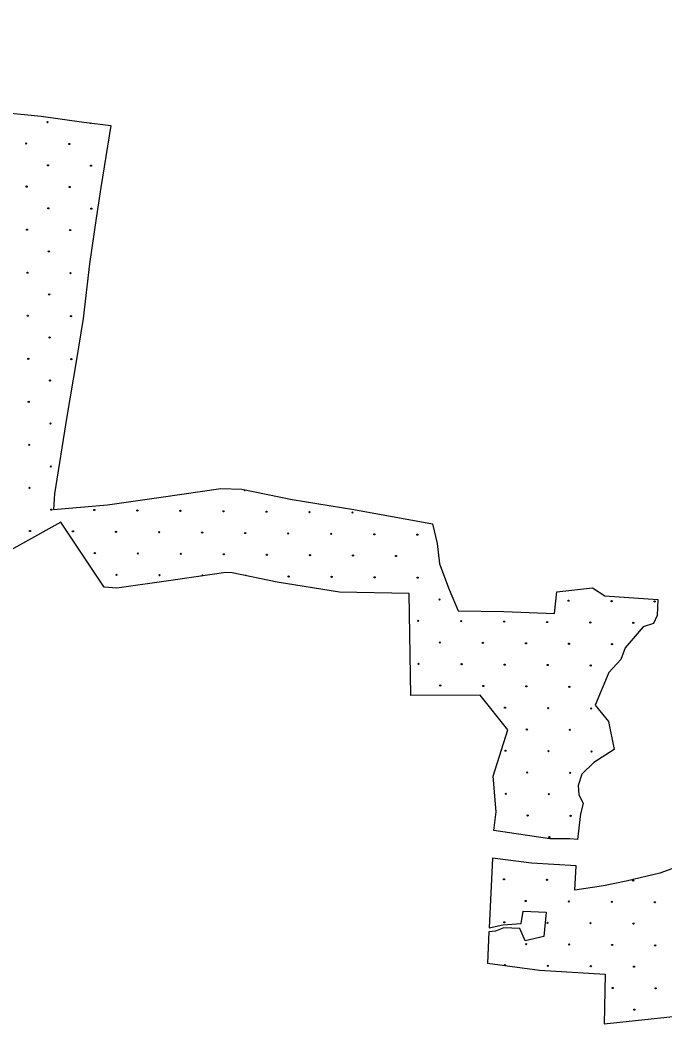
# Model space of a CAD drawing. Extents: x 1612280 to 1883141, y 560852 to 780851.
# Drawn here: x 1726937 to 1732699, y 691495 to 700464 of the extents above; entities that cross this region are included whole.
import ezdxf

# ---------------------------------------------------------------- set-up
doc = ezdxf.new("R2010")
doc.units = 0
doc.layers.add('DESIGN - EROSION CONTROL - Devices', color=7, linetype='Continuous')
doc.layers.add('DESIGN - SCRATCH - User 1', color=7, linetype='Continuous')

msp = doc.modelspace()

# ---------------------------------------------------------------- linework, layer by layer
at = {"layer": 'DESIGN - EROSION CONTROL - Devices'}
for centre in [(1727182.2, 699551.1), (1727182.2, 699551.1), (1726991.8, 699360.7), (1726991.8, 699360.7), (1727376.3, 699357), (1727376.3, 699357), (1727185.9, 699166.6), (1727185.9, 699166.6), (1727570.5, 699162.8), (1727570.5, 699162.8), (1726995.5, 698976.2), (1726995.5, 698976.2), (1727380.1, 698972.4), (1727380.1, 698972.4), (1727189.7, 698782), (1727189.7, 698782), (1727574.2, 698778.3), (1727574.2, 698778.3), (1726999.3, 698591.6), (1726999.3, 698591.6), (1727383.8, 698587.9), (1727383.8, 698587.9), (1727193.4, 698397.5), (1727193.4, 698397.5), (1727003, 698207), (1727003, 698207), (1727387.5, 698203.3), (1727387.5, 698203.3), (1727197.1, 698012.9), (1727197.1, 698012.9), (1727006.7, 697822.5), (1727006.7, 697822.5), (1727391.3, 697818.8), (1727391.3, 697818.8), (1727200.9, 697628.3), (1727200.9, 697628.3), (1727010.5, 697437.9), (1727010.5, 697437.9), (1727395, 697434.2), (1727395, 697434.2), (1727204.6, 697243.8), (1727204.6, 697243.8), (1727014.2, 697053.4), (1727014.2, 697053.4), (1727208.3, 696859.2), (1727208.3, 696859.2), (1727017.9, 696668.8), (1727017.9, 696668.8), (1727212.1, 696474.7), (1727212.1, 696474.7), (1727021.7, 696284.3), (1727021.7, 696284.3), (1727215.8, 696090.1), (1727215.8, 696090.1), (1727600.4, 696086.4), (1727600.4, 696086.4), (1727984.9, 696082.7), (1727984.9, 696082.7), (1728369.5, 696078.9), (1728369.5, 696078.9), (1728754, 696075.2), (1728754, 696075.2), (1729138.6, 696071.5), (1729138.6, 696071.5), (1729523.1, 696067.7), (1729523.1, 696067.7), (1729907.7, 696064), (1729907.7, 696064), (1727025.4, 695899.7), (1727025.4, 695899.7), (1727409.9, 695896), (1727409.9, 695896), (1727794.5, 695892.3), (1727794.5, 695892.3), (1728179.1, 695888.5), (1728179.1, 695888.5), (1728563.6, 695884.8), (1728563.6, 695884.8), (1728948.2, 695881.1), (1728948.2, 695881.1), (1729332.7, 695877.3), (1729332.7, 695877.3), (1729717.3, 695873.6), (1729717.3, 695873.6), (1730101.8, 695869.9), (1730101.8, 695869.9), (1730486.4, 695866.1), (1730486.4, 695866.1), (1727604.1, 695701.9), (1727604.1, 695701.9), (1727988.6, 695698.1), (1727988.6, 695698.1), (1728373.2, 695694.4), (1728373.2, 695694.4), (1728757.8, 695690.7), (1728757.8, 695690.7), (1729142.3, 695686.9), (1729142.3, 695686.9), (1729526.9, 695683.2), (1729526.9, 695683.2), (1729911.4, 695679.5), (1729911.4, 695679.5), (1730296, 695675.7), (1730296, 695675.7), (1727798.2, 695507.7), (1727798.2, 695507.7), (1728182.8, 695504), (1728182.8, 695504), (1729336.4, 695492.8), (1729336.4, 695492.8), (1729721, 695489), (1729721, 695489), (1730105.6, 695485.3), (1730105.6, 695485.3), (1730490.1, 695481.6), (1730490.1, 695481.6), (1730684.2, 695287.4), (1730684.2, 695287.4), (1731837.9, 695276.2), (1731837.9, 695276.2), (1732222.5, 695272.5), (1732222.5, 695272.5), (1732607, 695268.8), (1732607, 695268.8), (1730493.8, 695097), (1730493.8, 695097), (1730878.4, 695093.3), (1730878.4, 695093.3), (1731262.9, 695089.6), (1731262.9, 695089.6), (1731647.5, 695085.8), (1731647.5, 695085.8), (1732032.1, 695082.1), (1732032.1, 695082.1), (1732416.6, 695078.4), (1732416.6, 695078.4), (1730688, 694902.9), (1730688, 694902.9), (1731072.5, 694899.1), (1731072.5, 694899.1), (1731457.1, 694895.4), (1731457.1, 694895.4), (1731841.6, 694891.7), (1731841.6, 694891.7), (1732226.2, 694887.9), (1732226.2, 694887.9), (1730497.6, 694712.5), (1730497.6, 694712.5), (1730882.1, 694708.7), (1730882.1, 694708.7), (1731266.7, 694705), (1731266.7, 694705), (1731651.2, 694701.3), (1731651.2, 694701.3), (1732035.8, 694697.5), (1732035.8, 694697.5), (1730691.7, 694518.3), (1730691.7, 694518.3), (1731076.3, 694514.6), (1731076.3, 694514.6), (1731460.8, 694510.9), (1731460.8, 694510.9), (1731845.4, 694507.1), (1731845.4, 694507.1), (1731270.4, 694320.4), (1731270.4, 694320.4), (1731655, 694316.7), (1731655, 694316.7), (1732039.5, 694313), (1732039.5, 694313), (1731464.6, 694126.3), (1731464.6, 694126.3), (1731849.1, 694122.6), (1731849.1, 694122.6), (1731274.1, 693935.9), (1731274.1, 693935.9), (1731658.7, 693932.2), (1731658.7, 693932.2), (1732043.3, 693928.4), (1732043.3, 693928.4), (1731468.3, 693741.8), (1731468.3, 693741.8), (1731852.8, 693738), (1731852.8, 693738), (1731277.9, 693551.3), (1731277.9, 693551.3), (1731662.4, 693547.6), (1731662.4, 693547.6), (1731472, 693357.2), (1731472, 693357.2), (1731856.6, 693353.5), (1731856.6, 693353.5), (1731666.2, 693163.1), (1731666.2, 693163.1), (1731261, 692786.9), (1731261, 692786.9), (1731645.5, 692783.1), (1731645.5, 692783.1), (1732414.6, 692775.7), (1732414.6, 692775.7), (1731455.1, 692592.7), (1731455.1, 692592.7), (1731839.7, 692589), (1731839.7, 692589), (1732224.2, 692585.3), (1732224.2, 692585.3), (1732608.8, 692581.5), (1732608.8, 692581.5), (1731264.7, 692402.3), (1731264.7, 692402.3), (1731649.3, 692398.6), (1731649.3, 692398.6), (1732033.8, 692394.9), (1732033.8, 692394.9), (1732418.4, 692391.1), (1732418.4, 692391.1), (1731458.9, 692208.2), (1731458.9, 692208.2), (1731843.4, 692204.4), (1731843.4, 692204.4), (1732228, 692200.7), (1732228, 692200.7), (1732612.5, 692197), (1732612.5, 692197), (1731653, 692014), (1731653, 692014), (1732037.5, 692010.3), (1732037.5, 692010.3), (1732422.1, 692006.6), (1732422.1, 692006.6), (1732231.7, 691816.2), (1732231.7, 691816.2), (1732616.2, 691812.4), (1732616.2, 691812.4), (1732425.8, 691622), (1732425.8, 691622)]:
    msp.add_circle(centre, 5.28, dxfattribs=at)
for centre, start, end in [((1727566.8, 699547.4), 197.2523, 328.23035), ((1728944.4, 696265.6), 136.46007, 20.14661), ((1730680.5, 695672), 163.63428, 209.52122), ((1728567.3, 695500.2), 331.59916, 224.98496), ((1728951.9, 695496.5), 44.55593, 112.0507), ((1731268.4, 692017.8), 335.72521, 189.25018)]:
    msp.add_arc(centre, 5.28, start, end, dxfattribs=at)
at = {"layer": 'DESIGN - SCRATCH - User 1'}
for points in [[(1726059.7, 700463.9), (1726120.2, 700327.7), (1726170.3, 700225.1), (1726185.6, 700122.5), (1726216.1, 700017.7), (1726301.2, 699893.3), (1726443, 699762.3), (1726643.8, 699679.3), (1726794.3, 699637.8), (1727125.9, 699605.1), (1727507.7, 699552.7), (1727747.7, 699522.1)], [(1726059.7, 700463.9), (1726120.2, 700327.7), (1726170.3, 700225.1), (1726185.6, 700122.5), (1726216.1, 700017.7), (1726301.2, 699893.3), (1726443, 699762.3), (1726643.8, 699679.3), (1726794.3, 699637.8), (1727125.9, 699605.1), (1727507.7, 699552.7), (1727747.7, 699522.1)], [(1727747.7, 699522.1), (1727659.7, 698969.5), (1727618.2, 698694.7), (1727556.1, 698285.2), (1727499.1, 697797.9), (1727436.9, 697414.3), (1727354, 696921.8), (1727245.2, 696232.3), (1727234.9, 696092.4)], [(1727747.7, 699522.1), (1727659.7, 698969.5), (1727618.2, 698694.7), (1727556.1, 698285.2), (1727499.1, 697797.9), (1727436.9, 697414.3), (1727354, 696921.8), (1727245.2, 696232.3), (1727234.9, 696092.4)], [(1727234.9, 696092.4), (1727716.7, 696133.8), (1728198.5, 696201.2), (1728732.1, 696279), (1728918.6, 696273.8), (1729369.3, 696180.5), (1729918.4, 696092.4), (1730623, 695962.8)], [(1727234.9, 696092.4), (1727716.7, 696133.8), (1728198.5, 696201.2), (1728732.1, 696279), (1728918.6, 696273.8), (1729369.3, 696180.5), (1729918.4, 696092.4), (1730623, 695962.8)], [(1727688.9, 695396.5), (1727301, 695978.7), (1726587, 695581.7), (1726460.7, 695793.3)], [(1727688.9, 695396.5), (1727301, 695978.7), (1726587, 695581.7), (1726460.7, 695793.3)], [(1730623, 695962.8), (1730662.4, 695786.5), (1730683.2, 695606.6), (1730770.7, 695376), (1730851.4, 695184.6)], [(1730623, 695962.8), (1730662.4, 695786.5), (1730683.2, 695606.6), (1730770.7, 695376), (1730851.4, 695184.6)], [(1730413.3, 695341.9), (1729791.1, 695353.2), (1729233.8, 695442.6), (1728831.4, 695525.9), (1728776, 695527.5), (1728304.5, 695458.7), (1727800.8, 695388.3), (1727688.9, 695396.5)], [(1730413.3, 695341.9), (1729791.1, 695353.2), (1729233.8, 695442.6), (1728831.4, 695525.9), (1728776, 695527.5), (1728304.5, 695458.7), (1727800.8, 695388.3), (1727688.9, 695396.5)], [(1731713.3, 695161.6), (1731731.7, 695355.2), (1732052, 695389.8), (1732162.6, 695318.4), (1732635.1, 695286.1), (1732630.4, 695145.4), (1732595.9, 695071.6), (1732503.7, 695043.9), (1732342.4, 694854.9), (1732305.5, 694751.1), (1732197.2, 694633.5), (1732076.2, 694344.1)], [(1731713.3, 695161.6), (1731731.7, 695355.2), (1732052, 695389.8), (1732162.6, 695318.4), (1732635.1, 695286.1), (1732630.4, 695145.4), (1732595.9, 695071.6), (1732503.7, 695043.9), (1732342.4, 694854.9), (1732305.5, 694751.1), (1732197.2, 694633.5), (1732076.2, 694344.1)], [(1730429.5, 694430), (1730413.3, 695341.9)], [(1730429.5, 694430), (1730413.3, 695341.9)], [(1730851.4, 695184.6), (1731259.3, 695180), (1731713.3, 695161.6)], [(1730851.4, 695184.6), (1731259.3, 695180), (1731713.3, 695161.6)], [(1731047.2, 694432.3), (1730429.5, 694430)], [(1731047.2, 694432.3), (1730429.5, 694430)], [(1731295, 694121.1), (1731047.2, 694432.3)], [(1731295, 694121.1), (1731047.2, 694432.3)], [(1732076.2, 694344.1), (1732193.7, 694196.5), (1732246.8, 693947.5)], [(1732076.2, 694344.1), (1732193.7, 694196.5), (1732246.8, 693947.5)], [(1731170.8, 693222.8), (1731191.5, 693390), (1731164.1, 693709.5), (1731295, 694121.1)], [(1731170.8, 693222.8), (1731191.5, 693390), (1731164.1, 693709.5), (1731295, 694121.1)], [(1732246.8, 693947.5), (1732064.7, 693832.2), (1731956.4, 693726.1), (1731924.1, 693624.6), (1731931, 693543.9), (1731967.9, 693463.2), (1731944.9, 693371), (1731916.7, 693143.6)], [(1732246.8, 693947.5), (1732064.7, 693832.2), (1731956.4, 693726.1), (1731924.1, 693624.6), (1731931, 693543.9), (1731967.9, 693463.2), (1731944.9, 693371), (1731916.7, 693143.6)], [(1731916.7, 693143.6), (1731848.3, 693149.3), (1731670, 693149.3), (1731170.8, 693222.8)], [(1731916.7, 693143.6), (1731848.3, 693149.3), (1731670, 693149.3), (1731170.8, 693222.8)], [(1731158.6, 692977.4), (1731127.8, 692352.4)], [(1731158.6, 692977.4), (1731127.8, 692352.4)], [(1731906, 692906.7), (1731505.9, 692931.6), (1731158.6, 692977.4)], [(1731906, 692906.7), (1731505.9, 692931.6), (1731158.6, 692977.4)], [(1732932.4, 692943.5), (1732653.5, 692842.8), (1732352.9, 692770.9), (1732150.7, 692728.4), (1731895.4, 692691.1)], [(1732932.4, 692943.5), (1732653.5, 692842.8), (1732352.9, 692770.9), (1732150.7, 692728.4), (1731895.4, 692691.1)], [(1731895.4, 692691.1), (1731906, 692906.7)], [(1731895.4, 692691.1), (1731906, 692906.7)], [(1731127.8, 692352.4), (1731250.1, 692381.1), (1731415.9, 692391.8), (1731433.7, 692502.5), (1731638.8, 692493.5), (1731615.6, 692275.8), (1731449.8, 692238.4), (1731401.6, 692347.2), (1731260.8, 692352.6), (1731184.1, 692324), (1731126, 692316.4)], [(1731127.8, 692352.4), (1731250.1, 692381.1), (1731415.9, 692391.8), (1731433.7, 692502.5), (1731638.8, 692493.5), (1731615.6, 692275.8), (1731449.8, 692238.4), (1731401.6, 692347.2), (1731260.8, 692352.6), (1731184.1, 692324), (1731126, 692316.4)], [(1731126, 692316.4), (1731112.2, 692036.8)], [(1731126, 692316.4), (1731112.2, 692036.8)], [(1731112.2, 692036.8), (1731577.8, 691975.4), (1732163.9, 691938.9)], [(1731112.2, 692036.8), (1731577.8, 691975.4), (1732163.9, 691938.9)], [(1732163.9, 691938.9), (1732155.8, 691495)], [(1732163.9, 691938.9), (1732155.8, 691495)], [(1732155.8, 691495), (1733498.7, 691637.7)], [(1732155.8, 691495), (1733498.7, 691637.7)]]:
    msp.add_lwpolyline(points, dxfattribs=at)

doc.saveas('drawing.dxf')
